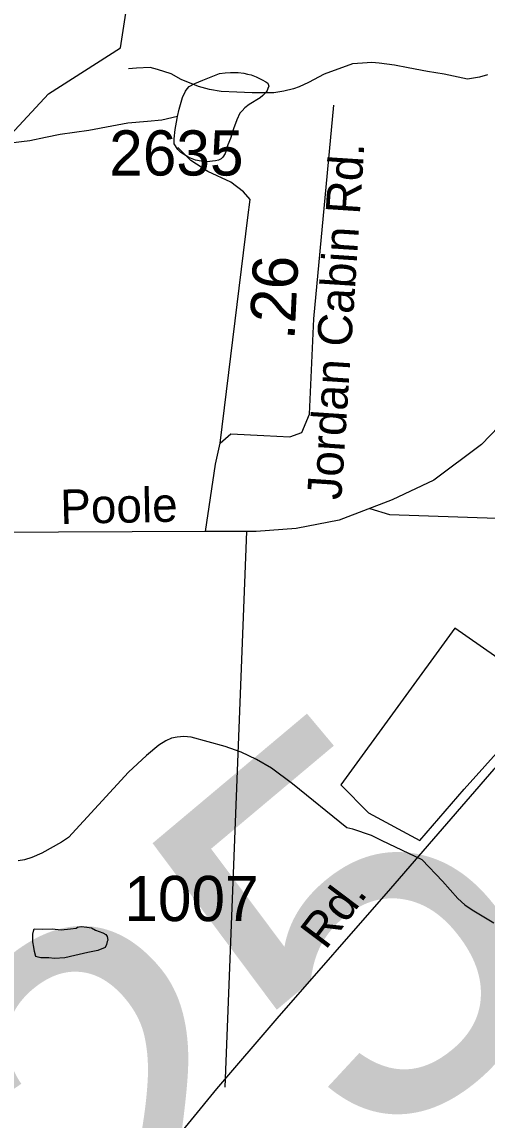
# Model space of a CAD drawing. Extents: x 2169602 to 2449496, y 721995 to 810662.
# Drawn here: x 2413417 to 2414704, y 796369 to 799406 of the extents above; entities that cross this region are included whole.
import ezdxf

# ---------------------------------------------------------------- set-up
doc = ezdxf.new("R2010")
doc.units = 0
doc.layers.add('Default', color=7, linetype='Continuous')

msp = doc.modelspace()

# ---------------------------------------------------------------- linework, layer by layer
at = {"layer": 'Default'}
msp.add_line((2414038.1, 797996), (2413978.9, 796459.6), dxfattribs=at)
for points in [[(2413689.7, 799333.8), (2413729.7, 799592.2), (2413836.7, 799865.5), (2414183.7, 800242.2), (2414358.8, 800327.2), (2414941.8, 800423.5), (2415590.8, 800443.1), (2415940.8, 800527.7), (2416023.8, 800594.9), (2416262.7, 800931.2), (2416544.9, 801122.2), (2417110.8, 801235.3), (2417593.7, 801261.5), (2417643.7, 801303.1), (2417766.8, 801622.1), (2417797.7, 801995.5)], [(2415866.6, 799813.5), (2415392.7, 799162.5), (2415129, 798812.8), (2414807.8, 798360.5), (2414688.5, 798236.9), (2414556.7, 798138.5), (2414441.6, 798084), (2414295.1, 798027.5), (2414175.8, 798004.4), (2414064.9, 797996), (2413924.6, 797996)], [(2413075.6, 798665.6), (2413118.9, 798689.4), (2413217.9, 798821.9), (2413349.7, 799055.4), (2413490.8, 799206.6), (2413689.7, 799333.8)], [(2414705.3, 799259.2), (2414683.6, 799253.2), (2414649.8, 799247), (2414585.8, 799260.7), (2414539.5, 799268.5), (2414485.5, 799278.3), (2414447.6, 799286.1), (2414405.6, 799291.6), (2414385.5, 799293.4), (2414359.6, 799291.2), (2414331.7, 799289.4), (2414253.8, 799261), (2414209.7, 799238.4), (2414183.9, 799226.5), (2414168.1, 799220.4), (2414142.1, 799214.2), (2414114.2, 799209.9), (2414054.1, 799209.7), (2414011.9, 799211.6), (2413968, 799213.3), (2413935.8, 799219), (2413906.1, 799226.7), (2413858.1, 799246.6), (2413829.6, 799262.3), (2413792, 799274), (2413771.7, 799279.9), (2413734, 799277.9), (2413711.9, 799275.6)], [(2413847.9, 799144.4), (2413852.2, 799164.4), (2413861.8, 799196.6), (2413869.8, 799214.5), (2413873.9, 799220.8), (2413879.9, 799226.7), (2413895.7, 799234.9), (2413917.8, 799244.9), (2413963.8, 799263.1), (2413979.9, 799265.2), (2413993.9, 799265.5), (2414015.6, 799265.4), (2414031.4, 799263.5), (2414041.7, 799261.5), (2414051.5, 799259.6), (2414065.5, 799253.9), (2414081.7, 799245.8), (2414091.7, 799239.8), (2414097.9, 799236), (2414099.9, 799228), (2414097.6, 799221.8), (2414095.8, 799216), (2414091.7, 799210.1), (2414084.1, 799202), (2414075.9, 799195.9), (2414046, 799177.7), (2414034.1, 799167.7), (2414026.1, 799159.6), (2414020.3, 799153.6), (2414012.1, 799135.3), (2414002.3, 799109.7), (2413994.5, 799083.3), (2413986.5, 799065.4), (2413982.8, 799053.4), (2413979.1, 799041.4), (2413972.8, 799031.4), (2413968.7, 799027.1), (2413960.9, 799023.1), (2413952.9, 799021.4), (2413929.1, 799018.9), (2413912.9, 799021), (2413897.1, 799023), (2413878.7, 799030.6), (2413856.9, 799044.9), (2413848.9, 799052.5), (2413838.7, 799068.3), (2413838.5, 799082.5), (2413840.7, 799108.5), (2413846.5, 799138.5), (2413847.9, 799144.4)], [(2413924.6, 797996), (2413952.9, 798182.4), (2413965.4, 798241.1), (2413994.7, 798266.2), (2414086.8, 798262), (2414158, 798257.8), (2414191.5, 798270.4), (2414212.4, 798320.7), (2414225, 798584.5), (2414280.4, 799175.1)], [(2413847.9, 799144.4), (2413804.6, 799134.3), (2413764.4, 799130.2), (2413710.5, 799125.8), (2413666.2, 799117.5), (2413602.7, 799105.2), (2413522.7, 799094.6), (2413482.7, 799086.4), (2413438.8, 799076.4), (2413385.1, 799069.9), (2413331, 799073.7), (2413299, 799083.4), (2413270.5, 799091.3), (2413248.7, 799099), (2413208.7, 799108.7), (2413184.8, 799114.8), (2413152.8, 799122.5), (2413137, 799126.5), (2413116.9, 799128.3), (2413092.7, 799126.3), (2413063, 799126), (2413036.7, 799119.8), (2413016.6, 799113.9), (2413004.5, 799109.6)], [(2414048.5, 798914.6), (2414030.6, 798935.5), (2413994.7, 798962.5), (2413931.8, 798992.4), (2413884, 799022.4), (2413848.1, 799058.3)], [(2413965.4, 798241.1), (2414042.5, 798864.7), (2414048.5, 798914.6)], [(2414379.5, 798060.1), (2414434.3, 798043.3), (2414838.8, 798029.9), (2414883.9, 798025.1), (2414932.4, 798014.3), (2414960.2, 798005.6), (2414982.7, 797995.2), (2415008.8, 797983.1), (2415034.8, 797964), (2415043, 797954.1), (2415146.3, 797872.8), (2415239.4, 797802.6), (2415282.7, 797764.4), (2415321.6, 797734.4), (2415366.6, 797698.4), (2415405.6, 797665.4), (2415447.5, 797620.4), (2415480.5, 797584.4), (2415507.5, 797548.4), (2415549.4, 797440.4)], [(2413924.6, 797996), (2413314.6, 797994), (2412956.7, 797998.1), (2412695.1, 797977.2), (2412475.4, 797935.3), (2412291.2, 797870.4), (2412096.6, 797774.1), (2411900.9, 797643.2)], [(2414376.2, 797218), (2414518, 797141.5), (2414641, 797284.2), (2414755.2, 797411.4), (2414830.5, 797486.8), (2414869, 797540), (2414874, 797547.9), (2414614.7, 797728.8), (2414299.5, 797295.4), (2414376.2, 797218)], [(2414376.2, 797218), (2414518, 797141.5), (2414641, 797284.2), (2414755.2, 797411.4), (2414830.5, 797486.8), (2414869, 797540), (2414874, 797547.9), (2414614.7, 797728.8), (2414299.5, 797295.4), (2414376.2, 797218)], [(2414916.8, 797530.3), (2414722.6, 797338.7), (2414436.5, 797008.9), (2414122, 796649.7), (2413955.6, 796454.9), (2413761.5, 796218.3), (2413645.4, 796048.7), (2413553.8, 795885.3), (2413463.8, 795710.4), (2413368.1, 795478), (2413293.3, 795230.8), (2413241, 794971.2), (2413186.6, 794770.1), (2413141.6, 794664.4), (2413044.2, 794541.8), (2412964.2, 794473.8), (2412798.9, 794362.8), (2412715.2, 794295.8), (2412656.6, 794239.2), (2412595.9, 794142.9), (2412573.9, 794050.7), (2412560.8, 793915.7)], [(2414524.3, 797088.4), (2414414.2, 797141.2), (2414384.7, 797155.6), (2414332.3, 797172.9), (2414316.3, 797176.8), (2414165.9, 797298.5), (2414107.8, 797342.3), (2414065.7, 797366.1), (2414023.7, 797386), (2413979.6, 797401.9), (2413885.4, 797427.6), (2413865.4, 797429.6), (2413846.4, 797428), (2413831.3, 797425.1), (2413815.4, 797417.4), (2413795.5, 797405.4), (2413761.5, 797377.3), (2413711.6, 797331.2), (2413546.3, 797150), (2413526.2, 797136.8), (2413472.2, 797106.5), (2413444.2, 797094.5), (2413424.3, 797088.5), (2413407, 797085.4)], [(2414524.3, 797088.4), (2414580.9, 797029.6), (2414622.9, 796981.7), (2414642.9, 796963.7), (2414663, 796949.7), (2414723.1, 796913.9)], [(2413571.1, 796901.7), (2413581.1, 796903.8), (2413596.9, 796901.9), (2413609.4, 796900), (2413621.1, 796894.1), (2413641, 796886.2), (2413649.4, 796882.2), (2413653.1, 796876.3), (2413655.1, 796866.3), (2413653.3, 796862.1), (2413651.5, 796854.2), (2413647.2, 796846), (2413627.5, 796838), (2413599.4, 796831.7), (2413563.5, 796823.7), (2413535.6, 796817.4), (2413507.7, 796815.1), (2413491.9, 796817.1), (2413479.6, 796817.4), (2413469.8, 796817.2), (2413461.6, 796819.3), (2413455.6, 796821), (2413451.5, 796835), (2413449.7, 796847), (2413447.4, 796861.2), (2413447.2, 796872.9), (2413447.2, 796883.1), (2413449.3, 796890.9), (2413451.1, 796897.1), (2413473.3, 796897), (2413500.9, 796897.3), (2413525.3, 796895.2), (2413551.2, 796897.8), (2413567.2, 796899.8), (2413571.1, 796901.7)]]:
    msp.add_lwpolyline(points, dxfattribs=at)

# ---------------------------------------------------------------- texts
for s, p in [('2635', (2413658.5, 798980.8)), ('1007', (2413700.2, 796918.9))]:
    msp.add_text(s, height=125, dxfattribs=at).set_placement(p)
for s, height, rotation, p in [('Jordan Cabin Rd.', 95, 86.2688, (2414300.5, 798082.3)), ('.26', 125, 87.2756, (2414171.2, 798524.5)), ('Poole', 95, 1.1765, (2413524, 798017.1)), ('225', 1066.27, 40, (2413158.4, 795221.9)), ('Rd.', 95, 53.0099, (2414257.2, 796836.9))]:
    msp.add_text(s, height=height, rotation=rotation, dxfattribs=at).set_placement(p)

doc.saveas('drawing.dxf')
